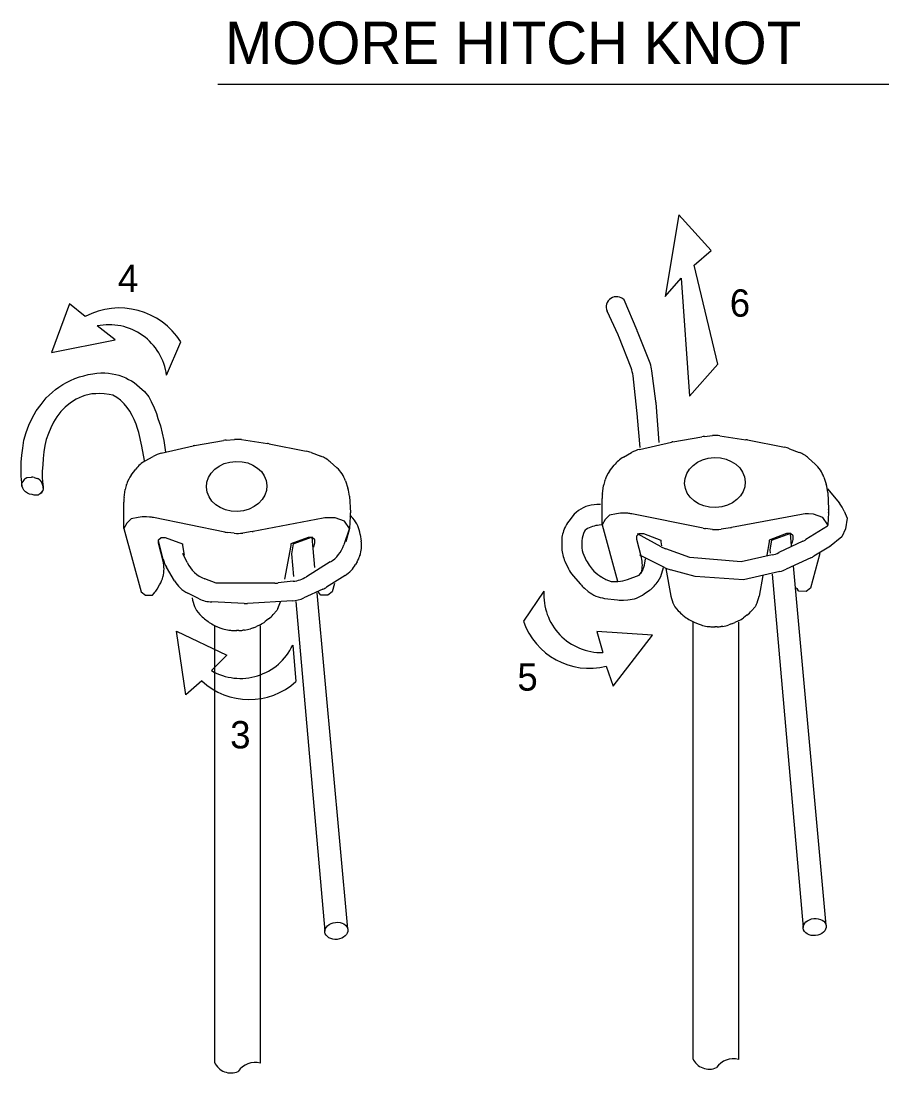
# Model space of a CAD drawing. Extents: x 638850 to 644908, y 297188 to 298900.
# Drawn here: x 639504.7 to 639586.6, y 297806.7 to 297906 of the extents above; entities that cross this region are included whole.
import ezdxf

# ---------------------------------------------------------------- set-up
doc = ezdxf.new("R2010")
doc.units = 0
for name, color, linetype in [('1', 7, 'Continuous'), ('4', 7, 'Continuous'), ('5', 7, 'Continuous'), ('8', 7, 'Continuous')]:
    doc.layers.add(name, color=color, linetype=linetype)

msp = doc.modelspace()

# ---------------------------------------------------------------- linework, layer by layer
at = {"layer": '1'}
for p, q in [((639562.796, 297876.756), (639561.562, 297879.667)), ((639560.991, 297876.352), (639559.956, 297878.596)), ((639562.217, 297873.257), (639561.058, 297876.196)), ((639564.012, 297873.677), (639562.825, 297876.686)), ((639518.381, 297872.541), (639519.736, 297875.696)), ((639564.563, 297870.104), (639564.197, 297872.958)), ((639562.83, 297868.633), (639562.409, 297872.482)), ((639564.863, 297866.188), (639564.579, 297869.948)), ((639563.079, 297865.742), (639562.836, 297868.564)), ((639569.157, 297866.776), (639569.922, 297866.844)), ((639570.597, 297866.824), (639573.06, 297866.461)), ((639517.893, 297865.191), (639520.899, 297865.874)), ((639521.035, 297865.901), (639523.77, 297866.386)), ((639524.017, 297866.419), (639524.783, 297866.487)), ((639525.458, 297866.467), (639527.921, 297866.104)), ((639528.057, 297866.081), (639531.564, 297865.39)), ((639563.033, 297865.548), (639566.038, 297866.231)), ((639566.174, 297866.258), (639568.91, 297866.743)), ((639573.197, 297866.438), (639576.703, 297865.748)), ((639516.366, 297864.465), (639517.111, 297864.888)), ((639532.039, 297865.254), (639532.949, 297864.905)), ((639561.505, 297864.822), (639562.25, 297865.245)), ((639577.179, 297865.611), (639578.088, 297865.262)), ((639533.84, 297864.36), (639534.465, 297863.799)), ((639560.198, 297863.479), (639560.621, 297864.044)), ((639578.98, 297864.717), (639579.604, 297864.156)), ((639505.885, 297862.887), (639506.16, 297862.805)), ((639515.058, 297863.122), (639515.482, 297863.687)), ((639580.409, 297862.935), (639580.64, 297862.253)), ((639504.728, 297862.28), (639504.765, 297862.401)), ((639506.369, 297862.704), (639506.381, 297862.696)), ((639506.681, 297862.196), (639506.734, 297861.769)), ((639514.609, 297862.24), (639514.63, 297862.305)), ((639535.27, 297862.578), (639535.501, 297861.896)), ((639559.516, 297861.363), (639559.635, 297862.13)), ((639559.748, 297862.597), (639559.77, 297862.662)), ((639514.376, 297861.006), (639514.495, 297861.772)), ((639535.649, 297861.123), (639535.731, 297859.551)), ((639559.489, 297858.441), (639559.481, 297860.913)), ((639580.763, 297861.814), (639581.882, 297860.465)), ((639580.788, 297861.48), (639580.87, 297859.908)), ((639514.349, 297858.084), (639514.342, 297860.556)), ((639559.354, 297860.341), (639559.005, 297860.341)), ((639516.765, 297859.156), (639516.478, 297859.174)), ((639523.884, 297857.748), (639517.154, 297859.105)), ((639533.164, 297859.054), (639526.547, 297857.812)), ((639534.294, 297859.076), (639533.84, 297859.099)), ((639535.725, 297859.348), (639535.98, 297859.049)), ((639561.904, 297859.513), (639561.618, 297859.531)), ((639569.024, 297858.105), (639562.294, 297859.462)), ((639578.303, 297859.411), (639571.686, 297858.169)), ((639579.433, 297859.433), (639578.98, 297859.456)), ((639582.343, 297859.703), (639582.616, 297859.047)), ((639535.636, 297858.098), (639535.113, 297856.526)), ((639555.945, 297858.098), (639555.906, 297858.005)), ((639559.443, 297858.422), (639559.22, 297858.4)), ((639569.916, 297857.991), (639569.261, 297858.067)), ((639571.619, 297858.157), (639570.712, 297858.01)), ((639580.754, 297858.288), (639578.731, 297857.036)), ((639518.067, 297855.189), (639517.616, 297856.938)), ((639524.777, 297857.634), (639524.122, 297857.71)), ((639526.479, 297857.8), (639525.573, 297857.653)), ((639536.667, 297857.527), (639536.757, 297856.895)), ((639565.078, 297856.348), (639562.831, 297857.574)), ((639555.678, 297856.783), (639555.692, 297856.21)), ((639567.783, 297855.343), (639565.506, 297856.156)), ((639578.441, 297856.878), (639576.18, 297855.803)), ((639581.033, 297856.406), (639579.468, 297855.467)), ((639520.344, 297854.861), (639519.936, 297855.733)), ((639533.842, 297854.92), (639531.582, 297853.525)), ((639536.378, 297854.946), (639536.23, 297854.69)), ((639536.638, 297855.535), (639536.629, 297855.508)), ((639555.986, 297854.985), (639556.327, 297854.274)), ((639565.374, 297854.405), (639563.055, 297855.566)), ((639572.613, 297854.941), (639567.783, 297855.343)), ((639575.534, 297855.581), (639572.613, 297854.941)), ((639579.196, 297855.322), (639576.863, 297854.23)), ((639519.13, 297853.149), (639518.385, 297854.418)), ((639558.365, 297854.494), (639558.559, 297854.25)), ((639563.001, 297853.669), (639563.291, 297854.071)), ((639565.03, 297853.535), (639565.287, 297854.405)), ((639568.273, 297853.557), (639565.931, 297854.193)), ((639576.254, 297854.022), (639572.823, 297853.245)), ((639518.048, 297853.513), (639518.054, 297853.537)), ((639523.058, 297852.922), (639521.99, 297853.33)), ((639528.601, 297852.922), (639523.058, 297852.922)), ((639530.338, 297853.096), (639528.932, 297852.94)), ((639535.244, 297853.659), (639533.491, 297852.542)), ((639556.76, 297853.613), (639557.446, 297852.816)), ((639559.272, 297853.605), (639559.417, 297853.511)), ((639561.885, 297853.268), (639563.001, 297853.669)), ((639563.188, 297853.871), (639563.194, 297853.894)), ((639564.768, 297853.111), (639565.03, 297853.535)), ((639572.823, 297853.245), (639568.273, 297853.557)), ((639517.491, 297852.359), (639517.732, 297852.762)), ((639521.453, 297851.453), (639520.389, 297851.978)), ((639533.129, 297852.344), (639531.337, 297851.523)), ((639554, 297852.177), (639552.072, 297849.336)), ((639557.814, 297852.456), (639558.189, 297852.148)), ((639563.473, 297851.901), (639563.959, 297852.247)), ((639525.715, 297851.009), (639522.647, 297851.146)), ((639530.259, 297851.255), (639526.021, 297851.011)), ((639559.73, 297851.488), (639560.958, 297851.338)), ((639561.521, 297851.322), (639561.93, 297851.35)), ((639521.978, 297849.546), (639522.298, 297849.303)), ((639522.789, 297849.003), (639523.115, 297848.845)), ((639527.211, 297849.003), (639526.885, 297848.845)), ((639528.022, 297849.546), (639527.702, 297849.303)), ((639567.118, 297849.903), (639567.438, 297849.66)), ((639567.929, 297849.36), (639568.255, 297849.203)), ((639568.562, 297849.076), (639568.836, 297848.981)), ((639571.717, 297849.076), (639571.443, 297848.981)), ((639572.351, 297849.36), (639572.025, 297849.203)), ((639573.162, 297849.903), (639572.842, 297849.66)), ((639523.423, 297848.719), (639523.697, 297848.624)), ((639524.267, 297848.489), (639524.417, 297848.47)), ((639524.79, 297848.446), (639525.012, 297848.446)), ((639525.211, 297848.446), (639524.988, 297848.446)), ((639525.734, 297848.489), (639525.583, 297848.47)), ((639526.578, 297848.719), (639526.304, 297848.624)), ((639569.406, 297848.846), (639569.557, 297848.827)), ((639569.929, 297848.803), (639570.152, 297848.803)), ((639570.35, 297848.803), (639570.128, 297848.803)), ((639570.873, 297848.846), (639570.723, 297848.827)), ((639530.29, 297847.062), (639530.601, 297843.642))]:
    msp.add_line(p, q, dxfattribs=at)
for points in [[(639566.719, 297887.689), (639565.44, 297879.988), (639566.956, 297881.703), (639567.749, 297870.567), (639570.411, 297873.594), (639568.176, 297882.926), (639569.77, 297884.331), (639566.719, 297887.689)], [(639510.715, 297878.101), (639509.224, 297879.277), (639507.533, 297874.684), (639513.529, 297875.892), (639511.829, 297877.195)], [(639505.054, 297862.792), (639505.208, 297862.895), (639505.645, 297862.916)], [(639515.705, 297859.118), (639515.051, 297858.98), (639514.642, 297858.571), (639514.369, 297858.079)], [(639535.728, 297859.203), (639535.651, 297858.084), (639535.167, 297858.762), (639534.294, 297859.076)], [(639557.035, 297859.605), (639556.856, 297859.449), (639556.342, 297858.783)], [(639560.844, 297859.475), (639560.19, 297859.337), (639559.781, 297858.928), (639559.508, 297858.436)], [(639580.868, 297859.56), (639580.791, 297858.441), (639580.306, 297859.119), (639579.433, 297859.433)], [(639582.616, 297859.047), (639582.46, 297858.057), (639582.122, 297857.283), (639580.944, 297856.361)], [(639514.349, 297858.084), (639515.979, 297852.105), (639516.388, 297851.777), (639517.071, 297851.804), (639517.22, 297851.981)], [(639535.651, 297858.084), (639535.308, 297856.824)], [(639557.975, 297857.987), (639557.882, 297857.931), (639557.831, 297857.819)], [(639559.489, 297858.441), (639560.939, 297853.121)], [(639580.791, 297858.441), (639580.745, 297858.274)], [(639518.057, 297854.987), (639517.616, 297856.692), (639517.616, 297857.02), (639517.862, 297857.238), (639518.244, 297857.238), (639519.881, 297856.637), (639519.881, 297856.474), (639520.049, 297855.573)], [(639532.287, 297856.315), (639532.384, 297856.692), (639532.384, 297857.02), (639532.139, 297857.238), (639531.757, 297857.238), (639530.119, 297856.637), (639530.119, 297856.474), (639529.531, 297853.314)], [(639563.196, 297855.344), (639562.756, 297857.049), (639562.756, 297857.377), (639563.001, 297857.595), (639563.383, 297857.595), (639565.021, 297856.995), (639565.021, 297856.831), (639565.094, 297856.439)], [(639577.426, 297856.672), (639577.524, 297857.049), (639577.524, 297857.377), (639577.278, 297857.595), (639576.896, 297857.595), (639575.259, 297856.995), (639575.259, 297856.831), (639575.023, 297855.564)], [(639557.616, 297856.012), (639557.659, 297855.789), (639558.001, 297855.073)], [(639563.291, 297854.071), (639563.491, 297854.629), (639563.592, 297855.209)], [(639580.047, 297855.713), (639579.161, 297852.462), (639578.752, 297852.134), (639578.069, 297852.161), (639577.92, 297852.338)], [(639565.49, 297854.311), (639565.979, 297851.685)], [(639559.845, 297853.281), (639560.335, 297853.067), (639560.989, 297853.093)], [(639574.666, 297853.65), (639574.301, 297851.685)], [(639534.233, 297852.881), (639534.022, 297852.105), (639533.612, 297851.777), (639532.93, 297851.804), (639532.781, 297851.981)], [(639520.802, 297851.53), (639520.839, 297851.328)], [(639521.119, 297850.52), (639521.219, 297850.33), (639521.539, 297849.958)], [(639528.881, 297850.52), (639528.782, 297850.33), (639528.461, 297849.958)], [(639566.259, 297850.877), (639566.358, 297850.687), (639566.679, 297850.315)], [(639574.021, 297850.877), (639573.921, 297850.687), (639573.601, 297850.315)], [(639521.709, 297843.711), (639520.218, 297842.381), (639519.312, 297848.383), (639524.08, 297846.126), (639522.619, 297844.666)], [(639559.886, 297845.09), (639560.547, 297843.205), (639564.245, 297848.018), (639558.98, 297848.351), (639559.552, 297846.366)]]:
    msp.add_lwpolyline(points, dxfattribs=at)
for centre, radius, start, end in [((639560.857, 297878.984), 0.981, 44.07718, 203.33313), ((639513.926, 297872.022), 6.874, 32.30818, 117.84217), ((639512.963, 297871.853), 5.462, 7.23798, 101.98121), ((639560.034, 297875.585), 3, 21.52982, 22.97697), ((639558.267, 297875.095), 3, 21.52982, 24.76271), ((639559.427, 297872.156), 3, 6.23922, 21.52982), ((639561.221, 297872.576), 3, 7.31251, 21.52982), ((639561.587, 297869.722), 3, 4.31894, 7.31251), ((639559.847, 297868.307), 3, 4.9078, 6.23922), ((639570.177, 297863.975), 2.88, 81.61665, 95.08254), ((639521.537, 297863.065), 2.88, 100.04174, 102.80504), ((639524.272, 297863.55), 2.88, 95.08254, 100.04174), ((639525.038, 297863.618), 2.88, 81.61665, 95.08254), ((639527.501, 297863.255), 2.88, 78.86489, 81.61665), ((639566.676, 297863.423), 2.88, 100.04174, 102.80504), ((639569.412, 297863.907), 2.88, 95.08254, 100.04174), ((639572.641, 297863.612), 2.88, 78.86489, 81.61665), ((639518.531, 297862.382), 2.88, 102.80504, 119.55304), ((639531.008, 297862.565), 2.88, 69.01539, 78.86489), ((639531.917, 297862.216), 2.88, 48.10561, 69.01539), ((639563.671, 297862.739), 2.88, 102.80504, 119.55304), ((639576.147, 297862.922), 2.88, 69.01539, 78.86489), ((639577.057, 297862.573), 2.88, 48.10561, 69.01539), ((639517.786, 297861.96), 2.88, 119.55304, 143.14606), ((639562.925, 297862.317), 2.88, 119.55304, 143.14606), ((639577.681, 297862.013), 2.88, 18.68889, 48.10561), ((639505.68, 297862.197), 0.72, 73.43383, 92.79432), ((639517.363, 297861.395), 2.88, 143.14606, 161.57502), ((639532.542, 297861.656), 2.88, 18.68889, 48.10561), ((639562.502, 297861.752), 2.88, 143.14606, 161.57502), ((639505.454, 297862.193), 0.72, 123.70545, 163.20014), ((639505.955, 297862.115), 0.72, 54.85012, 73.43383), ((639505.966, 297862.107), 0.72, 7.07076, 54.85012), ((639517.341, 297861.33), 2.88, 161.57502, 171.16323), ((639532.773, 297860.973), 2.88, 2.99149, 18.68889), ((639562.481, 297861.687), 2.88, 161.57502, 171.16323), ((639577.912, 297861.33), 2.88, 2.99149, 18.68889), ((639517.222, 297860.564), 2.88, 171.16323, 180.16648), ((639562.361, 297860.921), 2.88, 171.16323, 180.16648), ((639559.005, 297857.341), 3, 90, 131.02522), ((639577.994, 297859.757), 2.88, 356.07651, 2.99149), ((639579.573, 297858.549), 3, 22.60826, 39.68325), ((639516.299, 297856.3), 2.88, 86.4216, 101.89536), ((639516.585, 297856.282), 2.88, 78.59824, 86.4216), ((639533.695, 297856.223), 2.88, 87.10131, 100.62568), ((639532.855, 297859.4), 2.88, 356.07651, 2.99149), ((639533.697, 297857.103), 3, 8.12545, 40.45247), ((639561.438, 297856.657), 2.88, 86.4216, 101.89536), ((639561.724, 297856.639), 2.88, 78.59824, 86.4216), ((639578.834, 297856.58), 2.88, 87.10131, 100.62568), ((639558.678, 297856.855), 3, 157.47898, 181.37957), ((639558.716, 297856.949), 3, 142.32153, 157.47898), ((639559.519, 297855.415), 3, 95.71382, 120.97814), ((639569.593, 297860.928), 2.88, 258.59824, 263.37999), ((639570.248, 297860.852), 2.88, 263.37999, 279.26698), ((639571.155, 297861), 2.88, 279.26698, 280.62568), ((639524.454, 297860.571), 2.88, 258.59824, 263.37999), ((639525.109, 297860.495), 2.88, 263.37999, 279.26698), ((639526.016, 297860.643), 2.88, 279.26698, 280.62568), ((639533.787, 297856.471), 3, 341.82553, 8.12545), ((639560.562, 297856.578), 3, 155.56832, 190.87948), ((639577.152, 297859.587), 3, 295.43982, 301.75597), ((639532.267, 297857.473), 3, 301.68652, 341.61117), ((639558.691, 297856.282), 3, 181.37957, 205.61533), ((639566.516, 297858.981), 3, 241.37553, 250.33562), ((639515.268, 297854.267), 2.88, 345.33175, 14.48171), ((639520.972, 297855.937), 3, 194.43387, 210.42632), ((639533.779, 297856.444), 3, 330.03275, 341.82553), ((639560.708, 297856.367), 3, 205.54728, 218.64391), ((639560.408, 297854.624), 2.88, 345.33175, 14.48171), ((639574.891, 297858.512), 3, 282.36948, 295.43982), ((639577.924, 297858.039), 3, 295.08025, 300.96054), ((639523.061, 297856.132), 3, 205.07994, 249.07177), ((639533.631, 297856.189), 3, 302.51021, 330.03275), ((639559.032, 297855.571), 3, 205.61533, 220.74749), ((639560.903, 297856.124), 3, 218.64391, 237.07989), ((639566.716, 297857.088), 3, 243.42162, 254.81867), ((639575.592, 297856.947), 3, 282.75246, 295.08025), ((639515.262, 297854.243), 2.88, 329.05091, 345.33175), ((639521.717, 297854.668), 3, 210.42632, 243.7231), ((639528.601, 297855.922), 3, 270, 276.33997), ((639530.007, 297856.078), 3, 276.33997, 301.68652), ((639561.048, 297856.03), 3, 237.07989, 246.35865), ((639560.869, 297856.09), 3, 272.29191, 289.79418), ((639560.401, 297854.6), 2.88, 344.94286, 345.33175), ((639562.217, 297854.69), 3, 305.50712, 328.25503), ((639515.021, 297853.841), 2.88, 319.78003, 329.05091), ((639534.452, 297853.635), 2.352, 219.99322, 224.70268), ((639531.879, 297855.072), 3, 294.62765, 302.51021), ((639559.451, 297851.827), 5.462, 176.31963, 271.06286), ((639559.719, 297854.774), 3, 220.74749, 230.58335), ((639560.094, 297854.466), 3, 230.58335, 263.03671), ((639579.592, 297853.992), 2.352, 219.99322, 224.70268), ((639523.671, 297851.856), 2.88, 190.54583, 207.63231), ((639522.781, 297854.143), 3, 243.7231, 267.44633), ((639525.849, 297854.006), 3, 267.44633, 273.29443), ((639526.33, 297851.856), 2.88, 332.36769, 346.18246), ((639530.087, 297854.25), 3, 273.29443, 294.62765), ((639561.322, 297854.316), 3, 263.03671, 273.8105), ((639561.731, 297854.343), 3, 273.8105, 305.50712), ((639568.81, 297852.213), 2.88, 190.54583, 207.63231), ((639571.469, 297852.213), 2.88, 332.36769, 349.45417), ((639523.72, 297851.84), 2.88, 220.79864, 232.79928), ((639526.281, 297851.84), 2.88, 307.20072, 319.20136), ((639568.859, 297852.197), 2.88, 220.79864, 232.79928), ((639571.42, 297852.197), 2.88, 307.20072, 319.20136), ((639524.039, 297851.597), 2.88, 232.79928, 244.27705), ((639525.961, 297851.597), 2.88, 295.72295, 307.20072), ((639558.274, 297851.437), 6.548, 198.7149, 284.24889), ((639569.179, 297851.954), 2.88, 232.79928, 244.27705), ((639569.505, 297851.797), 2.88, 244.27705, 250.89623), ((639569.779, 297851.702), 2.88, 250.89623, 262.56433), ((639570.5, 297851.702), 2.88, 277.43567, 289.10377), ((639570.775, 297851.797), 2.88, 289.10377, 295.72295), ((639571.101, 297851.954), 2.88, 295.72295, 307.20072), ((639524.365, 297851.44), 2.88, 244.27705, 250.89623), ((639524.64, 297851.345), 2.88, 250.89623, 262.56433), ((639524.79, 297851.326), 2.88, 262.56433, 270), ((639525.211, 297851.326), 2.88, 270, 277.43567), ((639525.361, 297851.345), 2.88, 277.43567, 289.10377), ((639525.635, 297851.44), 2.88, 289.10377, 295.72295), ((639569.929, 297851.683), 2.88, 262.56433, 270), ((639570.35, 297851.683), 2.88, 270, 277.43567), ((639525.351, 297849.395), 5.462, 239.97827, 334.7215), ((639526.192, 297848.484), 6.548, 226.79224, 312.32623)]:
    msp.add_arc(centre, radius, start, end, dxfattribs=at)
for centre, major_axis, ratio in [((639525, 297862.058), (2.859, 0.083), 0.826158), ((639570.14, 297862.415), (2.859, 0.083), 0.826158), ((639579.553, 297820.461), (-1.083, -0.115), 0.740555), ((639534.414, 297820.104), (-1.083, -0.115), 0.740555)]:
    msp.add_ellipse(centre, major_axis=major_axis, ratio=ratio, dxfattribs=at)
at = {"layer": '4'}
msp.add_line((639523.221, 297900.03), (639586.561, 297900.03), dxfattribs=at)
at = {"layer": '5'}
for points in [[(639504.754, 297862.07), (639504.664, 297863.03), (639504.653, 297863.666), (639504.664, 297864.347), (639504.72, 297864.994), (639504.832, 297865.674), (639504.907, 297866.413), (639505.137, 297867.136), (639505.403, 297867.819), (639505.711, 297868.503), (639506.09, 297869.193), (639506.547, 297869.799), (639507.039, 297870.408), (639507.308, 297870.674), (639507.61, 297870.943), (639507.914, 297871.205), (639508.222, 297871.435), (639508.601, 297871.665), (639508.944, 297871.856), (639509.327, 297872.048), (639509.742, 297872.236), (639510.163, 297872.388), (639510.581, 297872.501), (639510.999, 297872.618), (639511.417, 297872.692), (639511.799, 297872.731), (639512.178, 297872.77), (639512.56, 297872.77), (639512.904, 297872.731), (639513.244, 297872.692), (639513.587, 297872.618), (639513.889, 297872.54), (639514.232, 297872.427), (639514.54, 297872.31), (639514.802, 297872.158), (639515.071, 297872.009), (639515.337, 297871.856), (639515.829, 297871.435), (639516.289, 297871.017), (639516.704, 297870.522), (639516.943, 297870.068), (639517.216, 297869.467), (639517.435, 297868.921), (639517.571, 297868.457), (639517.817, 297867.774), (639518.117, 297866.374), (639518.298, 297865.279)], [(639516.299, 297864.495), (639516.06, 297865.84), (639515.755, 297867.136), (639515.638, 297867.518), (639515.528, 297867.936), (639515.337, 297868.354), (639515.146, 297868.733), (639514.916, 297869.154), (639514.653, 297869.494), (639514.384, 297869.838), (639514.041, 297870.181), (639513.701, 297870.447), (639513.318, 297870.674), (639512.959, 297870.723), (639512.505, 297870.779), (639512.052, 297870.817), (639511.703, 297870.805), (639511.339, 297870.794), (639511.073, 297870.719), (639510.688, 297870.646), (639510.419, 297870.533), (639509.858, 297870.298), (639509.327, 297869.951), (639508.828, 297869.533), (639508.413, 297869.115), (639508.031, 297868.62), (639507.726, 297868.127), (639507.46, 297867.596), (639507.231, 297867.061), (639507.039, 297866.491), (639506.887, 297865.918), (639506.812, 297865.308), (639506.735, 297864.703), (639506.696, 297864.09), (639506.657, 297863.481), (639506.657, 297862.875), (639506.696, 297862.224), (639506.735, 297862), (639506.735, 297861.77), (639506.657, 297861.579), (639506.547, 297861.427), (639506.395, 297861.317)], [(639506.747, 297861.731), (639506.566, 297861.467), (639506.276, 297861.222), (639505.882, 297861.238), (639505.692, 297861.277), (639505.462, 297861.312), (639505.272, 297861.429), (639505.081, 297861.541), (639504.93, 297861.693), (639504.817, 297861.883), (639504.739, 297862.113), (639504.739, 297862.342), (639504.739, 297862.342)], [(639532.385, 297854.399), (639532.126, 297857.248), (639530.399, 297856.638), (639530.322, 297856.638), (639530.189, 297855.701), (639530.379, 297853.547)], [(639577.37, 297856.45), (639577.265, 297857.605), (639575.539, 297856.995), (639575.461, 297856.995), (639575.329, 297856.058), (639575.357, 297855.739)], [(639580.631, 297820.635), (639577.543, 297854.55)], [(639575.53, 297853.771), (639578.464, 297820.42)], [(639535.491, 297820.278), (639532.603, 297852)], [(639530.586, 297851.188), (639533.324, 297820.062)]]:
    msp.add_lwpolyline(points, dxfattribs=at)
at = {"layer": '8'}
for p, q in [((639568.05, 297849.258), (639568.05, 297808.057)), ((639572.37, 297849.246), (639572.37, 297807.964)), ((639522.911, 297848.901), (639522.911, 297807.7)), ((639527.23, 297848.889), (639527.23, 297807.607)), ((639525.15, 297806.833), (639525.15, 297806.833)), ((639570.289, 297807.19), (639570.289, 297807.19))]:
    msp.add_line(p, q, dxfattribs=at)
for centre, radius, start, end in [((639524.465, 297808.387), 1.697, 203.81446, 293.85128), ((639526.729, 297805.768), 1.905, 74.71892, 145.94233), ((639569.604, 297808.744), 1.697, 203.81446, 293.85128), ((639571.869, 297806.125), 1.905, 74.71892, 145.94233)]:
    msp.add_arc(centre, radius, start, end, dxfattribs=at)

# ---------------------------------------------------------------- texts
at = {"layer": '4'}
for s, height, p in [('MOORE HITCH KNOT', 4, (639523.903, 297901.92)), ('4', 2.58, (639513.796, 297880.39)), ('6', 2.58, (639571.54, 297878.075)), ('5', 2.58, (639551.494, 297842.774)), ('3', 2.58, (639524.391, 297837.325))]:
    msp.add_text(s, height=height, dxfattribs=at).set_placement(p)

doc.saveas('drawing.dxf')
